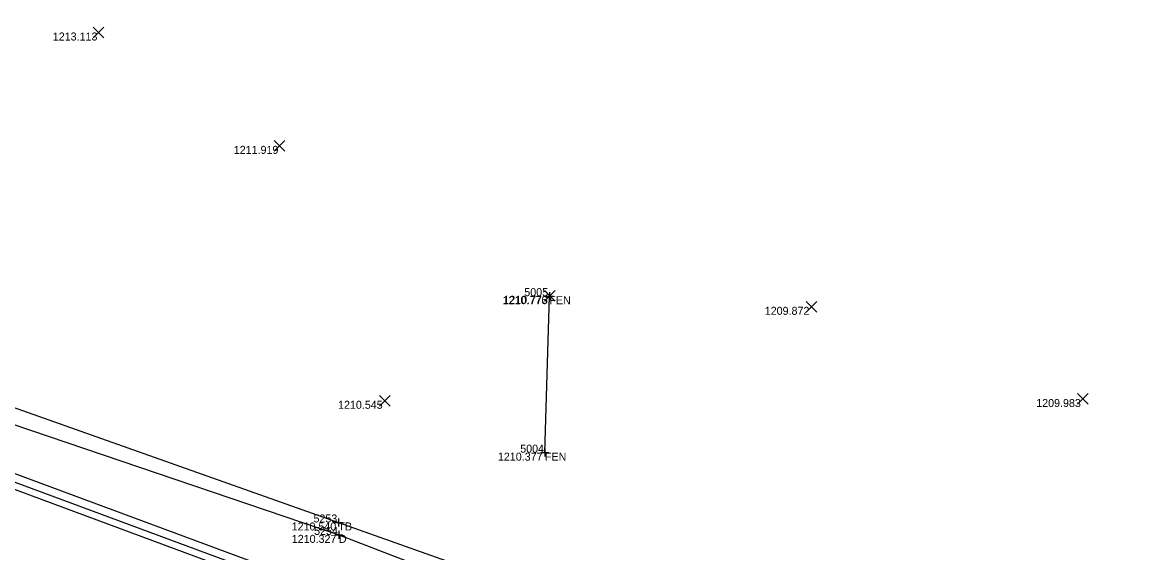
# Model space of a CAD drawing. Extents: x 2044996 to 2050343, y 455232 to 458054.
# Drawn here: x 2048212.4 to 2048351, y 456787.9 to 456854.2 of the extents above; entities that cross this region are included whole.
import ezdxf

# ---------------------------------------------------------------- set-up
doc = ezdxf.new("R2010")
doc.units = 0
for name, color, linetype in [('DR_X_Ditch', 7, 'Continuous'), ('DT_X_Contour_Minor', 7, 'Continuous'), ('DT_X_Contour_Text', 7, 'Continuous'), ('DT_X_Spot_Elev', 7, 'Continuous'), ('DT_X_Triangles', 7, 'Continuous'), ('DT_X_Void', 7, 'Continuous'), ('PV_X_EOP', 7, 'Continuous'), ('PV_X_Shoulder_Aggregate', 7, 'Continuous'), ('RD_X_Fence', 7, 'Continuous'), ('SV_X_Break_Lines', 7, 'Continuous'), ('SV_X_Top_of_Bank', 7, 'Continuous')]:
    doc.layers.add(name, color=color, linetype=linetype)

msp = doc.modelspace()

# ---------------------------------------------------------------- linework, layer by layer
at = {"layer": 'DR_X_Ditch'}
msp.add_lwpolyline([(2047780.51, 456960.13), (2047826.93, 456942.06), (2047870.38, 456926.94), (2047917.77, 456909.91), (2047942.94, 456900.89), (2047986.92, 456884.17), (2048032.77, 456867.49), (2048075.71, 456852.37), (2048118.48, 456836.63), (2048162.27, 456821), (2048204.38, 456806.34), (2048252.02, 456790.17), (2048298.22, 456772.41), (2048313.77, 456769.57), (2048332, 456765.35)], dxfattribs=at)
at = {"layer": 'DT_X_Spot_Elev'}
for p, q in [((2048221.33, 456852.26), (2048222.66, 456853.6)), ((2048221.33, 456853.6), (2048222.66, 456852.26)), ((2048243.94, 456838.1), (2048245.27, 456839.44)), ((2048243.94, 456839.44), (2048245.27, 456838.1)), ((2048277.74, 456819.37), (2048279.07, 456820.71)), ((2048277.74, 456820.71), (2048279.07, 456819.37)), ((2048310.42, 456817.99), (2048311.75, 456819.33)), ((2048310.42, 456819.33), (2048311.75, 456817.99)), ((2048344.33, 456806.48), (2048345.67, 456807.81)), ((2048344.33, 456807.81), (2048345.67, 456806.48)), ((2048257.1, 456806.26), (2048258.43, 456807.59)), ((2048257.1, 456807.59), (2048258.43, 456806.26))]:
    msp.add_line(p, q, dxfattribs=at)
at = {"layer": 'DT_X_Void'}
for p, q in [((2048278.33, 456820.49), (2048278.33, 456819.49)), ((2048277.83, 456819.99), (2048278.83, 456819.99)), ((2048278.33, 456819.99), (2048278.33, 456819.99)), ((2048277.78, 456800.94), (2048277.78, 456799.94)), ((2048277.28, 456800.44), (2048278.28, 456800.44)), ((2048277.78, 456800.44), (2048277.78, 456800.44)), ((2048251.46, 456791.72), (2048252.46, 456791.72)), ((2048251.96, 456792.22), (2048251.96, 456791.22)), ((2048251.96, 456791.72), (2048251.96, 456791.72)), ((2048251.52, 456790.17), (2048252.52, 456790.17)), ((2048252.02, 456790.67), (2048252.02, 456789.67)), ((2048252.02, 456790.17), (2048252.02, 456790.17))]:
    msp.add_line(p, q, dxfattribs=at)
at = {"layer": 'PV_X_EOP'}
msp.add_line((2048243.87, 456783.84), (2048200.13, 456800.03), dxfattribs=at)
at = {"layer": 'PV_X_Shoulder_Aggregate'}
msp.add_lwpolyline([(2048620.54, 456647.12), (2048583.12, 456660.67), (2048539.73, 456676.45), (2048498.23, 456691.52), (2048454.17, 456707.97), (2048410.24, 456724.1), (2048369.4, 456738.65), (2048329.21, 456753.43), (2048288.45, 456768.21), (2048244.06, 456784.69), (2048200.54, 456800.78), (2048154.81, 456817.47), (2048112.55, 456832.71), (2048067.31, 456849.18), (2048026.51, 456863.76), (2047982.25, 456879.67), (2047938.09, 456895.41), (2047894.6, 456910.89), (2047855.83, 456924.74), (2047813.34, 456939.9), (2047765.41, 456957.6), (2047718.77, 456974.89)], dxfattribs=at)
at = {"layer": 'RD_X_Fence'}
msp.add_lwpolyline([(2048277.78, 456800.44), (2048278.33, 456819.99)], dxfattribs=at)
at = {"layer": 'SV_X_Break_Lines'}
msp.add_lwpolyline([(2048620.73, 456648.35), (2048583.39, 456661.98), (2048539.9, 456677.65), (2048498.37, 456692.73), (2048454.2, 456708.99), (2048410.48, 456724.96), (2048370.07, 456739.9), (2048329.65, 456754.5), (2048288.87, 456769.18), (2048244.36, 456785.65), (2048200.73, 456801.81), (2048154.72, 456818.61), (2048112.67, 456833.97), (2048067.63, 456850.21), (2048026.62, 456865.12), (2047982.64, 456881.49), (2047938.6, 456897.69), (2047895.04, 456913.55), (2047856.96, 456927.13), (2047813.61, 456942.44), (2047766.63, 456959.74), (2047718.99, 456976.33)], dxfattribs=at)
at = {"layer": 'SV_X_Top_of_Bank'}
msp.add_lwpolyline([(2047763.11, 456969.57), (2047782.88, 456962.79), (2047830.39, 456947.65), (2047873.41, 456931.98), (2047921.78, 456915.49), (2047944.39, 456907.04), (2047986.44, 456890.77), (2048035.77, 456871.04), (2048076.02, 456855.86), (2048121.82, 456840.13), (2048161.94, 456823.83), (2048204.58, 456808.51), (2048251.96, 456791.72), (2048298.91, 456775.05), (2048316.55, 456773.31), (2048328.45, 456771.26), (2048326.74, 456784.97)], dxfattribs=at)

# ---------------------------------------------------------------- texts
at = {"layer": 'DT_X_Contour_Minor'}
for s, p in [('1213.113', (2048216.27, 456851.93)), ('1211.919', (2048238.89, 456837.77)), ('1210.776', (2048272.49, 456818.99)), ('1210.773', (2048272.58, 456819.04)), ('1209.872', (2048305.25, 456817.66)), ('1210.545', (2048251.92, 456805.92)), ('1209.983', (2048339.18, 456806.14)), ('1210.377', (2048271.9, 456799.44)), ('1210.540', (2048246.12, 456790.72)), ('1210.327', (2048246.14, 456789.17))]:
    msp.add_text(s, height=1, dxfattribs=at).set_placement(p)
at = {"layer": 'DT_X_Contour_Text'}
for s, p in [('FEN', (2048278.33, 456818.99)), ('FEN', (2048277.78, 456799.44)), ('TB', (2048251.96, 456790.72)), ('D', (2048252.02, 456789.17))]:
    msp.add_text(s, height=1, dxfattribs=at).set_placement(p)
at = {"layer": 'DT_X_Triangles'}
for s, p in [('5005', (2048275.2, 456819.99)), ('5004', (2048274.69, 456800.44)), ('5253', (2048248.85, 456791.72)), ('5254', (2048248.93, 456790.17))]:
    msp.add_text(s, height=1, dxfattribs=at).set_placement(p)

doc.saveas('drawing.dxf')
